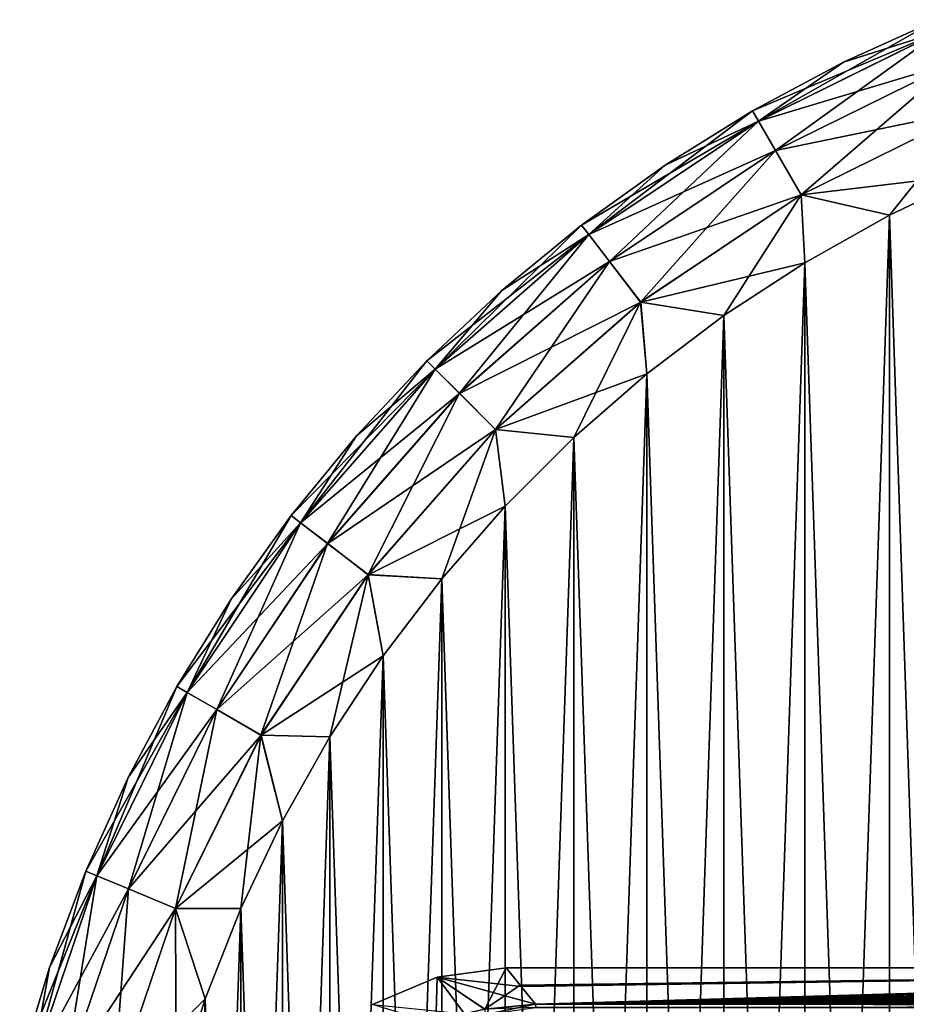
# Model space of a CAD drawing. Header units: metres. Extents: x -104 to 104, y -111 to 38.
# Tile 446 of 656: x -102.99 to -94.53, y 10.47 to 19.86. Entities that reach past the tile are written whole.
import ezdxf

# ---------------------------------------------------------------- set-up
doc = ezdxf.new("R2010")
doc.units = ezdxf.units.M
doc.layers.add('solid_509367_AD153', color=7, linetype='CONTINUOUS')

msp = doc.modelspace()

# ---------------------------------------------------------------- linework, layer by layer
at = {"layer": 'solid_509367_AD153'}
for points in [[(-95.943138, 18.891888, -18.072937), (-95.134331, 19.453091, -17.5), (-94.24025, 19.858194, -17.5)], [(-95.943138, 18.891888, -18.072937), (-94.24025, 19.858194, -17.5), (-94.196732, 19.75312, -18.072937)], [(-94.24025, 19.858194, 17.5), (-94.24025, 19.858194, -17.5), (-95.134331, 19.453091, -17.5)], [(-95.134331, 19.453091, 17.5), (-94.24025, 19.858194, 17.5), (-95.134331, 19.453091, -17.5)], [(-94.196556, 19.752705, 18.074024), (-94.24025, 19.858194, 17.5), (-95.134331, 19.453091, 17.5)], [(-94.196556, 19.752705, 18.074024), (-95.134331, 19.453091, 17.5), (-96, 18.990381, 17.5)], [(-94.196556, 19.752705, 18.074024), (-96, 18.990381, 17.5), (-95.942909, 18.891499, 18.074024)], [(-95.943138, 18.891888, -18.072937), (-94.196732, 19.75312, -18.072937), (-95.78054, 18.610262, -18.560244)], [(-94.196556, 19.752705, 18.074024), (-95.942909, 18.891499, 18.074024), (-94.07196, 19.451912, 18.561077)], [(-94.196732, 19.75312, -18.072937), (-94.072281, 19.452681, -18.560244), (-95.78054, 18.610262, -18.560244)], [(-95.134331, 19.453091, 17.5), (-95.134331, 19.453091, -17.5), (-96, 18.990381, -17.5)], [(-95.943138, 18.891888, -18.072937), (-96, 18.990381, -17.5), (-95.134331, 19.453091, -17.5)], [(-96, 18.990381, 17.5), (-95.134331, 19.453091, 17.5), (-96, 18.990381, -17.5)], [(-95.942909, 18.891499, 18.074024), (-95.780121, 18.609541, 18.561077), (-94.07196, 19.451912, 18.561077)], [(-95.78054, 18.610262, -18.560244), (-94.072281, 19.452681, -18.560244), (-95.53701, 18.188463, -18.885818)], [(-94.07196, 19.451912, 18.561077), (-95.780121, 18.609541, 18.561077), (-93.885483, 19.001698, 18.886271)], [(-94.072281, 19.452681, -18.560244), (-93.885895, 19.002705, -18.885818), (-95.53701, 18.188463, -18.885818)], [(-97.562187, 17.810072, -18.072937), (-96.833557, 18.472044, -17.5), (-96, 18.990381, -17.5)], [(-97.562187, 17.810072, -18.072937), (-96, 18.990381, -17.5), (-95.943138, 18.891888, -18.072937)], [(-96, 18.990381, 17.5), (-96, 18.990381, -17.5), (-96.833557, 18.472044, -17.5)], [(-96.833557, 18.472044, 17.5), (-96, 18.990381, 17.5), (-96.833557, 18.472044, -17.5)], [(-95.942909, 18.891499, 18.074024), (-96, 18.990381, 17.5), (-96.833557, 18.472044, 17.5)], [(-95.780121, 18.609541, 18.561077), (-95.536469, 18.187521, 18.886271), (-93.885483, 19.001698, 18.886271)], [(-95.53701, 18.188463, -18.885818), (-93.885895, 19.002705, -18.885818), (-94.695427, 17.994085, -19)], [(-93.885483, 19.001698, 18.886271), (-95.536469, 18.187521, 18.886271), (-93.86422, 18.388464, 19)], [(-93.885895, 19.002705, -18.885818), (-93.86422, 18.388464, -19), (-94.695427, 17.994085, -19)], [(-95.942909, 18.891499, 18.074024), (-96.833557, 18.472044, 17.5), (-97.631424, 17.900301, 17.5)], [(-95.942909, 18.891499, 18.074024), (-97.631424, 17.900301, 17.5), (-97.561913, 17.809715, 18.074024)], [(-97.562187, 17.810072, -18.072937), (-95.943138, 18.891888, -18.072937), (-97.36422, 17.552078, -18.560244)], [(-95.942909, 18.891499, 18.074024), (-97.561913, 17.809715, 18.074024), (-95.780121, 18.609541, 18.561077)], [(-95.943138, 18.891888, -18.072937), (-95.78054, 18.610262, -18.560244), (-97.36422, 17.552078, -18.560244)], [(-97.561913, 17.809715, 18.074024), (-97.363716, 17.551418, 18.561077), (-95.780121, 18.609541, 18.561077)], [(-97.36422, 17.552078, -18.560244), (-95.78054, 18.610262, -18.560244), (-97.067726, 17.165674, -18.885818)], [(-95.780121, 18.609541, 18.561077), (-97.363716, 17.551418, 18.561077), (-95.536469, 18.187521, 18.886271)], [(-95.78054, 18.610262, -18.560244), (-95.53701, 18.188463, -18.885818), (-97.067726, 17.165674, -18.885818)], [(-96.833557, 18.472044, 17.5), (-96.833557, 18.472044, -17.5), (-97.631424, 17.900301, -17.5)], [(-97.562187, 17.810072, -18.072937), (-97.631424, 17.900301, -17.5), (-96.833557, 18.472044, -17.5)], [(-97.631424, 17.900301, 17.5), (-96.833557, 18.472044, 17.5), (-97.631424, 17.900301, -17.5)], [(-95.536469, 18.187521, 18.886271), (-94.695427, 17.994085, 19), (-93.86422, 18.388464, 19)], [(-94.695381, -5.994109, -19), (-94.695427, 17.994085, -19), (-93.86422, 18.388464, -19)], [(-93.86422, 18.388464, 19), (-94.695427, 17.994085, 19), (-93.864166, -6.388489, 19)], [(-93.864166, -6.388489, -19), (-94.695381, -5.994109, -19), (-93.86422, 18.388464, -19)], [(-97.363716, 17.551418, 18.561077), (-97.067062, 17.164812, 18.886271), (-95.536469, 18.187521, 18.886271)], [(-97.067726, 17.165674, -18.885818), (-95.53701, 18.188463, -18.885818), (-96.2742, 17.03681, -19)], [(-95.536469, 18.187521, 18.886271), (-97.067062, 17.164812, 18.886271), (-95.502235, 17.541498, 19)], [(-95.53701, 18.188463, -18.885818), (-95.502235, 17.541498, -19), (-96.2742, 17.03681, -19)], [(-95.53701, 18.188463, -18.885818), (-94.695427, 17.994085, -19), (-95.502235, 17.541498, -19)], [(-95.536469, 18.187521, 18.886271), (-95.502235, 17.541498, 19), (-94.695427, 17.994085, 19)], [(-95.502205, -5.541517, -19), (-95.502235, 17.541498, -19), (-94.695427, 17.994085, -19)], [(-94.695427, 17.994085, 19), (-95.502235, 17.541498, 19), (-94.695381, -5.994109, 19)], [(-94.695381, -5.994109, -19), (-95.502205, -5.541517, -19), (-94.695427, 17.994085, -19)], [(-94.695427, 17.994085, 19), (-94.695381, -5.994109, 19), (-93.864166, -6.388489, 19)], [(-99.026184, 16.526182, -18.072937), (-98.39019, 17.277597, -17.5), (-97.631424, 17.900301, -17.5)], [(-99.026184, 16.526182, -18.072937), (-97.631424, 17.900301, -17.5), (-97.562187, 17.810072, -18.072937)], [(-97.631424, 17.900301, 17.5), (-97.631424, 17.900301, -17.5), (-98.39019, 17.277597, -17.5)], [(-98.39019, 17.277597, 17.5), (-97.631424, 17.900301, 17.5), (-98.39019, 17.277597, -17.5)], [(-97.561913, 17.809715, 18.074024), (-97.631424, 17.900301, 17.5), (-98.39019, 17.277597, 17.5)], [(-97.561913, 17.809715, 18.074024), (-98.39019, 17.277597, 17.5), (-99.106598, 16.606602, 17.5)], [(-97.561913, 17.809715, 18.074024), (-99.106598, 16.606602, 17.5), (-99.025864, 16.525864, 18.074024)], [(-99.026184, 16.526182, -18.072937), (-97.562187, 17.810072, -18.072937), (-98.796234, 16.296236, -18.560244)], [(-97.561913, 17.809715, 18.074024), (-99.025864, 16.525864, 18.074024), (-97.363716, 17.551418, 18.561077)], [(-97.562187, 17.810072, -18.072937), (-97.36422, 17.552078, -18.560244), (-98.796234, 16.296236, -18.560244)], [(-99.025864, 16.525864, 18.074024), (-98.795647, 16.295647, 18.561077), (-97.363716, 17.551418, 18.561077)], [(-98.796234, 16.296236, -18.560244), (-97.36422, 17.552078, -18.560244), (-98.451836, 15.951838, -18.885818)], [(-97.363716, 17.551418, 18.561077), (-98.795647, 16.295647, 18.561077), (-97.067062, 17.164812, 18.886271)], [(-97.36422, 17.552078, -18.560244), (-97.067726, 17.165674, -18.885818), (-98.451836, 15.951838, -18.885818)], [(-97.067062, 17.164812, 18.886271), (-96.2742, 17.03681, 19), (-95.502235, 17.541498, 19)], [(-96.274178, -5.036829, -19), (-96.2742, 17.03681, -19), (-95.502235, 17.541498, -19)], [(-95.502235, 17.541498, 19), (-96.2742, 17.03681, 19), (-95.502205, -5.541517, 19)], [(-95.502205, -5.541517, -19), (-96.274178, -5.036829, -19), (-95.502235, 17.541498, -19)], [(-95.502235, 17.541498, 19), (-95.502205, -5.541517, 19), (-94.695381, -5.994109, 19)], [(-98.39019, 17.277597, 17.5), (-98.39019, 17.277597, -17.5), (-99.106598, 16.606602, -17.5)], [(-99.026184, 16.526182, -18.072937), (-99.106598, 16.606602, -17.5), (-98.39019, 17.277597, -17.5)], [(-99.106598, 16.606602, 17.5), (-98.39019, 17.277597, 17.5), (-99.106598, 16.606602, -17.5)], [(-98.795647, 16.295647, 18.561077), (-98.451065, 15.951069, 18.886271), (-97.067062, 17.164812, 18.886271)], [(-98.451836, 15.951838, -18.885818), (-97.067726, 17.165674, -18.885818), (-97.705635, 15.873692, -19)], [(-97.067062, 17.164812, 18.886271), (-98.451065, 15.951069, 18.886271), (-97.007416, 16.481564, 19)], [(-97.067726, 17.165674, -18.885818), (-97.007416, 16.481564, -19), (-97.705635, 15.873692, -19)], [(-97.067726, 17.165674, -18.885818), (-96.2742, 17.03681, -19), (-97.007416, 16.481564, -19)], [(-97.067062, 17.164812, 18.886271), (-97.007416, 16.481564, 19), (-96.2742, 17.03681, 19)], [(-97.007385, -4.481586, -19), (-97.007416, 16.481564, -19), (-96.2742, 17.03681, -19)], [(-96.2742, 17.03681, 19), (-97.007416, 16.481564, 19), (-96.274178, -5.036829, 19)], [(-96.274178, -5.036829, -19), (-97.007385, -4.481586, -19), (-96.2742, 17.03681, -19)], [(-96.2742, 17.03681, 19), (-96.274178, -5.036829, 19), (-95.502205, -5.541517, 19)], [(-99.025864, 16.525864, 18.074024), (-99.777596, 15.890188, 17.5), (-100.400299, 15.131422, 17.5)], [(-99.025864, 16.525864, 18.074024), (-100.400299, 15.131422, 17.5), (-100.309715, 15.061913, 18.074024)], [(-100.310074, 15.062187, -18.072937), (-99.777596, 15.890188, -17.5), (-99.106598, 16.606602, -17.5)], [(-100.310074, 15.062187, -18.072937), (-99.106598, 16.606602, -17.5), (-99.026184, 16.526182, -18.072937)], [(-100.310074, 15.062187, -18.072937), (-99.026184, 16.526182, -18.072937), (-100.052078, 14.864222, -18.560244)], [(-99.025864, 16.525864, 18.074024), (-100.309715, 15.061913, 18.074024), (-98.795647, 16.295647, 18.561077)], [(-99.026184, 16.526182, -18.072937), (-98.796234, 16.296236, -18.560244), (-100.052078, 14.864222, -18.560244)], [(-99.106598, 16.606602, 17.5), (-99.106598, 16.606602, -17.5), (-99.777596, 15.890188, -17.5)], [(-99.777596, 15.890188, 17.5), (-99.106598, 16.606602, 17.5), (-99.777596, 15.890188, -17.5)], [(-99.025864, 16.525864, 18.074024), (-99.106598, 16.606602, 17.5), (-99.777596, 15.890188, 17.5)], [(-98.451065, 15.951069, 18.886271), (-97.705635, 15.873692, 19), (-97.007416, 16.481564, 19)], [(-97.705605, -3.873724, -19), (-97.705635, 15.873692, -19), (-97.007416, 16.481564, -19)], [(-97.007416, 16.481564, 19), (-97.705635, 15.873692, 19), (-97.007385, -4.481586, 19)], [(-97.007385, -4.481586, -19), (-97.705605, -3.873724, -19), (-97.007416, 16.481564, -19)], [(-97.007416, 16.481564, 19), (-97.007385, -4.481586, 19), (-96.274178, -5.036829, 19)], [(-100.309715, 15.061913, 18.074024), (-100.051414, 14.863714, 18.561077), (-98.795647, 16.295647, 18.561077)], [(-100.052078, 14.864222, -18.560244), (-98.796234, 16.296236, -18.560244), (-99.665672, 14.567723, -18.885818)], [(-98.795647, 16.295647, 18.561077), (-100.051414, 14.863714, 18.561077), (-98.451065, 15.951069, 18.886271)], [(-98.796234, 16.296236, -18.560244), (-98.451836, 15.951838, -18.885818), (-99.665672, 14.567723, -18.885818)], [(-99.777596, 15.890188, 17.5), (-99.777596, 15.890188, -17.5), (-100.400299, 15.131422, -17.5)], [(-100.310074, 15.062187, -18.072937), (-100.400299, 15.131422, -17.5), (-99.777596, 15.890188, -17.5)], [(-100.400299, 15.131422, 17.5), (-99.777596, 15.890188, 17.5), (-100.400299, 15.131422, -17.5)], [(-100.051414, 14.863714, 18.561077), (-99.66481, 14.567061, 18.886271), (-98.451065, 15.951069, 18.886271)], [(-99.665672, 14.567723, -18.885818), (-98.451836, 15.951838, -18.885818), (-98.964211, 14.528882, -19)], [(-98.451065, 15.951069, 18.886271), (-99.66481, 14.567061, 18.886271), (-98.35952, 15.221605, 19)], [(-98.451836, 15.951838, -18.885818), (-98.35952, 15.221605, -19), (-98.964211, 14.528882, -19)], [(-98.451836, 15.951838, -18.885818), (-97.705635, 15.873692, -19), (-98.35952, 15.221605, -19)], [(-98.451065, 15.951069, 18.886271), (-98.35952, 15.221605, 19), (-97.705635, 15.873692, 19)], [(-98.359489, -3.221645, -19), (-98.35952, 15.221605, -19), (-97.705635, 15.873692, -19)], [(-97.705635, 15.873692, 19), (-98.35952, 15.221605, 19), (-97.705605, -3.873724, 19)], [(-97.705605, -3.873724, -19), (-98.359489, -3.221645, -19), (-97.705635, 15.873692, -19)], [(-97.705635, 15.873692, 19), (-97.705605, -3.873724, 19), (-97.007385, -4.481586, 19)], [(-99.66481, 14.567061, 18.886271), (-98.964211, 14.528882, 19), (-98.35952, 15.221605, 19)], [(-98.964172, -2.528924, -19), (-98.964211, 14.528882, -19), (-98.35952, 15.221605, -19)], [(-98.35952, 15.221605, 19), (-98.964211, 14.528882, 19), (-98.359489, -3.221645, 19)], [(-98.359489, -3.221645, -19), (-98.964172, -2.528924, -19), (-98.35952, 15.221605, -19)], [(-98.35952, 15.221605, 19), (-98.359489, -3.221645, 19), (-97.705605, -3.873724, 19)], [(-101.391891, 13.443135, -18.072937), (-100.972046, 14.333553, -17.5), (-100.400299, 15.131422, -17.5)], [(-101.391891, 13.443135, -18.072937), (-100.400299, 15.131422, -17.5), (-100.310074, 15.062187, -18.072937)], [(-100.400299, 15.131422, 17.5), (-100.400299, 15.131422, -17.5), (-100.972046, 14.333553, -17.5)], [(-100.972046, 14.333553, 17.5), (-100.400299, 15.131422, 17.5), (-100.972046, 14.333553, -17.5)], [(-100.309715, 15.061913, 18.074024), (-100.400299, 15.131422, 17.5), (-100.972046, 14.333553, 17.5)], [(-100.309715, 15.061913, 18.074024), (-100.972046, 14.333553, 17.5), (-101.490379, 13.5, 17.5)], [(-100.309715, 15.061913, 18.074024), (-101.490379, 13.5, 17.5), (-101.391495, 13.442909, 18.074024)], [(-101.391891, 13.443135, -18.072937), (-100.310074, 15.062187, -18.072937), (-101.11026, 13.280539, -18.560244)], [(-100.309715, 15.061913, 18.074024), (-101.391495, 13.442909, 18.074024), (-100.051414, 14.863714, 18.561077)], [(-100.310074, 15.062187, -18.072937), (-100.052078, 14.864222, -18.560244), (-101.11026, 13.280539, -18.560244)], [(-101.391495, 13.442909, 18.074024), (-101.109543, 13.280122, 18.561077), (-100.051414, 14.863714, 18.561077)], [(-101.11026, 13.280539, -18.560244), (-100.052078, 14.864222, -18.560244), (-100.688461, 13.037012, -18.885818)], [(-100.051414, 14.863714, 18.561077), (-101.109543, 13.280122, 18.561077), (-99.66481, 14.567061, 18.886271)], [(-100.052078, 14.864222, -18.560244), (-99.665672, 14.567723, -18.885818), (-100.688461, 13.037012, -18.885818)], [(-101.109543, 13.280122, 18.561077), (-100.687523, 13.036469, 18.886271), (-99.66481, 14.567061, 18.886271)], [(-100.688461, 13.037012, -18.885818), (-99.665672, 14.567723, -18.885818), (-100.031158, 13.019969, -19)], [(-99.66481, 14.567061, 18.886271), (-100.687523, 13.036469, 18.886271), (-99.523727, 13.791779, 19)], [(-99.665672, 14.567723, -18.885818), (-99.523727, 13.791779, -19), (-100.031158, 13.019969, -19)], [(-99.665672, 14.567723, -18.885818), (-98.964211, 14.528882, -19), (-99.523727, 13.791779, -19)], [(-99.66481, 14.567061, 18.886271), (-99.523727, 13.791779, 19), (-98.964211, 14.528882, 19)], [(-99.523697, -1.791816, -19), (-99.523727, 13.791779, -19), (-98.964211, 14.528882, -19)], [(-98.964211, 14.528882, 19), (-99.523727, 13.791779, 19), (-98.964172, -2.528924, 19)], [(-98.964172, -2.528924, -19), (-99.523697, -1.791816, -19), (-98.964211, 14.528882, -19)], [(-98.964211, 14.528882, 19), (-98.964172, -2.528924, 19), (-98.359489, -3.221645, 19)], [(-100.972046, 14.333553, 17.5), (-100.972046, 14.333553, -17.5), (-101.490379, 13.5, -17.5)], [(-101.391891, 13.443135, -18.072937), (-101.490379, 13.5, -17.5), (-100.972046, 14.333553, -17.5)], [(-101.490379, 13.5, 17.5), (-100.972046, 14.333553, 17.5), (-101.490379, 13.5, -17.5)], [(-100.687523, 13.036469, 18.886271), (-100.031158, 13.019969, 19), (-99.523727, 13.791779, 19)], [(-100.031136, -1.020004, -19), (-100.031158, 13.019969, -19), (-99.523727, 13.791779, -19)], [(-99.523727, 13.791779, 19), (-100.031158, 13.019969, 19), (-99.523697, -1.791816, 19)], [(-99.523697, -1.791816, -19), (-100.031136, -1.020004, -19), (-99.523727, 13.791779, -19)], [(-99.523727, 13.791779, 19), (-99.523697, -1.791816, 19), (-98.964172, -2.528924, 19)], [(-101.391495, 13.442909, 18.074024), (-101.953094, 12.634331, 17.5), (-102.358192, 11.740252, 17.5)], [(-101.391495, 13.442909, 18.074024), (-102.358192, 11.740252, 17.5), (-102.252701, 11.696556, 18.074024)], [(-102.25312, 11.696729, -18.072937), (-101.953094, 12.634331, -17.5), (-101.490379, 13.5, -17.5)], [(-102.25312, 11.696729, -18.072937), (-101.490379, 13.5, -17.5), (-101.391891, 13.443135, -18.072937)], [(-102.25312, 11.696729, -18.072937), (-101.391891, 13.443135, -18.072937), (-101.952682, 11.572283, -18.560244)], [(-101.391495, 13.442909, 18.074024), (-102.252701, 11.696556, 18.074024), (-101.109543, 13.280122, 18.561077)], [(-101.490379, 13.5, 17.5), (-101.490379, 13.5, -17.5), (-101.953094, 12.634331, -17.5)], [(-101.953094, 12.634331, 17.5), (-101.490379, 13.5, 17.5), (-101.953094, 12.634331, -17.5)], [(-101.391495, 13.442909, 18.074024), (-101.490379, 13.5, 17.5), (-101.953094, 12.634331, 17.5)], [(-101.391891, 13.443135, -18.072937), (-101.11026, 13.280539, -18.560244), (-101.952682, 11.572283, -18.560244)], [(-102.252701, 11.696556, 18.074024), (-101.951912, 11.571964, 18.561077), (-101.109543, 13.280122, 18.561077)], [(-101.952682, 11.572283, -18.560244), (-101.11026, 13.280539, -18.560244), (-101.502701, 11.385897, -18.885818)], [(-101.109543, 13.280122, 18.561077), (-101.951912, 11.571964, 18.561077), (-100.687523, 13.036469, 18.886271)], [(-101.11026, 13.280539, -18.560244), (-100.688461, 13.037012, -18.885818), (-101.502701, 11.385897, -18.885818)], [(-101.951912, 11.571964, 18.561077), (-101.501701, 11.38548, 18.886271), (-100.687523, 13.036469, 18.886271)], [(-101.502701, 11.385897, -18.885818), (-100.688461, 13.037012, -18.885818), (-100.879539, 11.383378, -19)], [(-100.687523, 13.036469, 18.886271), (-101.501701, 11.38548, 18.886271), (-100.481987, 12.21887, 19)], [(-100.688461, 13.037012, -18.885818), (-100.481987, 12.21887, -19), (-100.879539, 11.383378, -19)], [(-100.688461, 13.037012, -18.885818), (-100.031158, 13.019969, -19), (-100.481987, 12.21887, -19)], [(-100.687523, 13.036469, 18.886271), (-100.481987, 12.21887, 19), (-100.031158, 13.019969, 19)], [(-100.481972, -0.218906, -19), (-100.481987, 12.21887, -19), (-100.031158, 13.019969, -19)], [(-100.031158, 13.019969, 19), (-100.481987, 12.21887, 19), (-100.031136, -1.020004, 19)], [(-100.031136, -1.020004, -19), (-100.481972, -0.218906, -19), (-100.031158, 13.019969, -19)], [(-100.031158, 13.019969, 19), (-100.031136, -1.020004, 19), (-99.523697, -1.791816, 19)], [(-101.953094, 12.634331, 17.5), (-101.953094, 12.634331, -17.5), (-102.358192, 11.740252, -17.5)], [(-102.25312, 11.696729, -18.072937), (-102.358192, 11.740252, -17.5), (-101.953094, 12.634331, -17.5)], [(-102.358192, 11.740252, 17.5), (-101.953094, 12.634331, 17.5), (-102.358192, 11.740252, -17.5)], [(-101.501701, 11.38548, 18.886271), (-100.879539, 11.383378, 19), (-100.481987, 12.21887, 19)], [(-100.879524, 0.616584, -19), (-100.879539, 11.383378, -19), (-100.481987, 12.21887, -19)], [(-100.481987, 12.21887, 19), (-100.879539, 11.383378, 19), (-100.481972, -0.218906, 19)], [(-100.481972, -0.218906, -19), (-100.879524, 0.616584, -19), (-100.481987, 12.21887, -19)], [(-100.481987, 12.21887, 19), (-100.481972, -0.218906, 19), (-100.031136, -1.020004, 19)], [(-102.879036, 9.85285, -18.072937), (-102.703949, 10.821592, -17.5), (-102.358192, 11.740252, -17.5)], [(-102.879036, 9.85285, -18.072937), (-102.358192, 11.740252, -17.5), (-102.25312, 11.696729, -18.072937)], [(-102.358192, 11.740252, 17.5), (-102.358192, 11.740252, -17.5), (-102.703949, 10.821592, -17.5)], [(-102.703949, 10.821592, 17.5), (-102.358192, 11.740252, 17.5), (-102.703949, 10.821592, -17.5)], [(-102.252701, 11.696556, 18.074024), (-102.358192, 11.740252, 17.5), (-102.703949, 10.821592, 17.5)], [(-102.252701, 11.696556, 18.074024), (-102.703949, 10.821592, 17.5), (-102.988884, 9.882286, 17.5)], [(-102.252701, 11.696556, 18.074024), (-102.988884, 9.882286, 17.5), (-102.878601, 9.852734, 18.074024)], [(-102.879036, 9.85285, -18.072937), (-102.25312, 11.696729, -18.072937), (-102.564919, 9.768684, -18.560244)], [(-102.252701, 11.696556, 18.074024), (-102.878601, 9.852734, 18.074024), (-101.951912, 11.571964, 18.561077)], [(-102.25312, 11.696729, -18.072937), (-101.952682, 11.572283, -18.560244), (-102.564919, 9.768684, -18.560244)], [(-102.878601, 9.852734, 18.074024), (-102.564117, 9.768468, 18.561077), (-101.951912, 11.571964, 18.561077)], [(-102.564919, 9.768684, -18.560244), (-101.952682, 11.572283, -18.560244), (-102.094467, 9.642626, -18.885818)], [(-101.951912, 11.571964, 18.561077), (-102.564117, 9.768468, 18.561077), (-101.501701, 11.38548, 18.886271)], [(-101.952682, 11.572283, -18.560244), (-101.502701, 11.385897, -18.885818), (-102.094467, 9.642626, -18.885818)], [(-102.564117, 9.768468, 18.561077), (-102.093414, 9.642344, 18.886271), (-101.501701, 11.38548, 18.886271)], [(-102.094467, 9.642626, -18.885818), (-101.502701, 11.385897, -18.885818), (-101.497513, 9.648025, -19)], [(-101.501701, 11.38548, 18.886271), (-102.093414, 9.642344, 18.886271), (-101.219284, 10.523992, 19)], [(-101.502701, 11.385897, -18.885818), (-100.879539, 11.383378, -19), (-101.219284, 10.523992, -19)], [(-101.502701, 11.385897, -18.885818), (-101.219284, 10.523992, -19), (-101.497513, 9.648025, -19)], [(-101.501701, 11.38548, 18.886271), (-101.219284, 10.523992, 19), (-100.879539, 11.383378, 19)], [(-101.219269, 1.475967, -19), (-101.219284, 10.523992, -19), (-100.879539, 11.383378, -19)], [(-100.879539, 11.383378, 19), (-101.219284, 10.523992, 19), (-100.879524, 0.616584, 19)], [(-100.879524, 0.616584, -19), (-101.219269, 1.475967, -19), (-100.879539, 11.383378, -19)], [(-100.879539, 11.383378, 19), (-100.879524, 0.616584, 19), (-100.481972, -0.218906, 19)], [(-102.703949, 10.821592, 17.5), (-102.703949, 10.821592, -17.5), (-102.988884, 9.882286, -17.5)], [(-102.879036, 9.85285, -18.072937), (-102.988884, 9.882286, -17.5), (-102.703949, 10.821592, -17.5)], [(-102.988884, 9.882286, 17.5), (-102.703949, 10.821592, 17.5), (-102.988884, 9.882286, -17.5)], [(-99.008408, 10.72985, 0), (-98.205658, 10.639205, -6.846274), (-98.348656, 10.818481)], [(-98.553925, 10.426126, 13.187585), (-99.008408, 10.72985, 0), (-98.348656, 10.818481)], [(-98.553925, 10.426126, 13.187585), (-98.348656, 10.818481), (-98.216293, 10.652454, 6.340325)], [(-98.216293, 10.652454, 6.340325), (-98.348656, 10.818481), (-86, 10.818481)], [(-86, 10.818481), (-98.348656, 10.818481), (-98.205658, 10.639205, -6.846274)], [(-98.071495, 10.47339, 13.178531), (-98.216293, 10.652454, 6.340325), (-86, 10.818481)], [(-98.205658, 10.639205, -6.846274), (-98.071495, 10.47339, -13.178531), (-86, 10.818481)], [(-98.071495, 10.47339, 13.178531), (-86, 10.818481), (-85.887772, 10.780373, 1.455325)], [(-98.071495, 10.47339, -13.178531), (-85.887772, 10.780373, -1.455327), (-86, 10.818481)], [(-98.74617, 10.380241, -13.190486), (-99.008408, 10.72985, 0), (-99.624382, 10.468417, 0)], [(-99.020988, 10.285507, 13.193868), (-99.624382, 10.468417, 0), (-99.008408, 10.72985, 0)], [(-98.746178, 10.380239, 13.190486), (-99.020988, 10.285507, 13.193868), (-99.008408, 10.72985, 0)], [(-99.008408, 10.72985, 0), (-98.071495, 10.47339, -13.178531), (-98.205658, 10.639205, -6.846274)], [(-98.55632, 10.425652, -13.187624), (-98.071495, 10.47339, -13.178531), (-99.008408, 10.72985, 0)], [(-98.74617, 10.380241, -13.190486), (-98.55632, 10.425652, -13.187624), (-99.008408, 10.72985, 0)], [(-98.553925, 10.426126, 13.187585), (-98.746178, 10.380239, 13.190486), (-99.008408, 10.72985, 0)], [(-98.071495, 10.47339, 13.178531), (-85.887772, 10.780373, 1.455325), (-85.555473, 10.743308, 2.87075)], [(-98.071495, 10.47339, -13.178531), (-85.555473, 10.743308, -2.870752), (-85.887772, 10.780373, -1.455327)], [(-98.071495, 10.47339, 13.178531), (-85.555473, 10.743308, 2.87075), (-85.010239, 10.707937, 4.221489)], [(-98.071495, 10.47339, -13.178531), (-85.010239, 10.707937, -4.221493), (-85.555473, 10.743308, -2.870752)], [(-98.071495, 10.47339, 13.178531), (-85.010239, 10.707937, 4.221489), (-84.263023, 10.67509, 5.475904)], [(-98.071495, 10.47339, -13.178531), (-84.263016, 10.67509, -5.475909), (-85.010239, 10.707937, -4.221493)], [(-98.553925, 10.426126, 13.187585), (-98.216293, 10.652454, 6.340325), (-98.071495, 10.47339, 13.178531)], [(-98.071495, 10.47339, 13.178531), (-84.263023, 10.67509, 5.475904), (-83.332382, 10.645646, 6.600296)], [(-98.071495, 10.47339, -13.178531), (-83.332375, 10.645646, -6.600302), (-84.263016, 10.67509, -5.475909)], [(-98.071495, 10.47339, 13.178531), (-83.332382, 10.645646, 6.600296), (-82.243439, 10.620338, 7.566755)], [(-98.071495, 10.47339, -13.178531), (-82.243431, 10.620338, -7.566761), (-83.332375, 10.645646, -6.600302)], [(-98.071495, 10.47339, 13.178531), (-82.243439, 10.620338, 7.566755), (-81.022224, 10.59971, 8.354503)], [(-98.071495, 10.47339, -13.178531), (-81.022217, 10.59971, -8.354507), (-82.243431, 10.620338, -7.566761)], [(-102.093414, 9.642344, 18.886271), (-101.497513, 9.648025, 19), (-101.219284, 10.523992, 19)], [(-101.497505, 2.351933, -19), (-101.497513, 9.648025, -19), (-101.219284, 10.523992, -19)], [(-101.219284, 10.523992, 19), (-101.497513, 9.648025, 19), (-101.219269, 1.475967, 19)], [(-101.219269, 1.475967, -19), (-101.497505, 2.351933, -19), (-101.219284, 10.523992, -19)], [(-101.219284, 10.523992, 19), (-101.219269, 1.475967, 19), (-100.879524, 0.616584, 19)], [(-98.071495, 10.47339, 13.178531), (-81.022224, 10.59971, 8.354503), (-79.689644, 10.584156, 8.94853)], [(-98.071495, 10.47339, -13.178531), (-78.789337, 10.569135, -9.522157), (-81.022217, 10.59971, -8.354507)], [(-78.789055, 10.569137, 9.522105), (-98.071495, 10.47339, 13.178531), (-79.689644, 10.584156, 8.94853)], [(-78.789055, 10.569137, 9.522105), (-77.825615, 10.557696, 9.958957), (-98.071495, 10.47339, 13.178531)], [(-98.071495, 10.47339, -13.178531), (-77.82, 10.557655, -9.960527), (-78.789337, 10.569135, -9.522157)], [(-77.825615, 10.557696, 9.958957), (-76.813522, 10.549942, 10.255089), (-98.071495, 10.47339, 13.178531)], [(-98.071495, 10.47339, -13.178531), (-76.804817, 10.549882, -10.257396), (-77.82, 10.557655, -9.960527)], [(-76.813522, 10.549942, 10.255089), (-75.766975, 10.545978, 10.406508), (-98.071495, 10.47339, 13.178531)], [(-98.071495, 10.47339, -13.178531), (-62.666489, 10.47339, -13.178531), (-76.804817, 10.549882, -10.257396)], [(-73.48246, 10.548132, 10.324211), (-62.666489, 10.47339, 13.178531), (-98.071495, 10.47339, 13.178531)], [(-74.235786, 10.545984, 10.406244), (-73.48246, 10.548132, 10.324211), (-98.071495, 10.47339, 13.178531)], [(-74.997002, 10.545269, 10.433551), (-74.235786, 10.545984, 10.406244), (-98.071495, 10.47339, 13.178531)], [(-75.766975, 10.545978, 10.406508), (-74.997002, 10.545269, 10.433551), (-98.071495, 10.47339, 13.178531)], [(-98.546623, 10.37525, -13.653623), (-98.071495, 10.47339, -13.178531), (-98.55632, 10.425652, -13.187624)], [(-98.066742, 10.438958, 13.559886), (-98.553925, 10.426126, 13.187585), (-98.071495, 10.47339, 13.178531)], [(-98.546623, 10.37525, -13.653623), (-98.066734, 10.438925, -13.560106), (-98.071495, 10.47339, -13.178531)], [(-62.666489, 10.438499, 13.562835), (-98.071495, 10.47339, 13.178531), (-62.666489, 10.47339, 13.178531)], [(-98.066742, 10.438958, 13.559886), (-98.071495, 10.47339, 13.178531), (-62.666489, 10.438499, 13.562835)], [(-98.066734, 10.438925, -13.560106), (-62.666489, 10.47339, -13.178531), (-98.071495, 10.47339, -13.178531)], [(-98.066734, 10.438925, -13.560106), (-62.666489, 10.438499, -13.562838), (-62.666489, 10.47339, -13.178531)]]:
    msp.add_3dface(points, dxfattribs=at)

doc.saveas('drawing.dxf')
